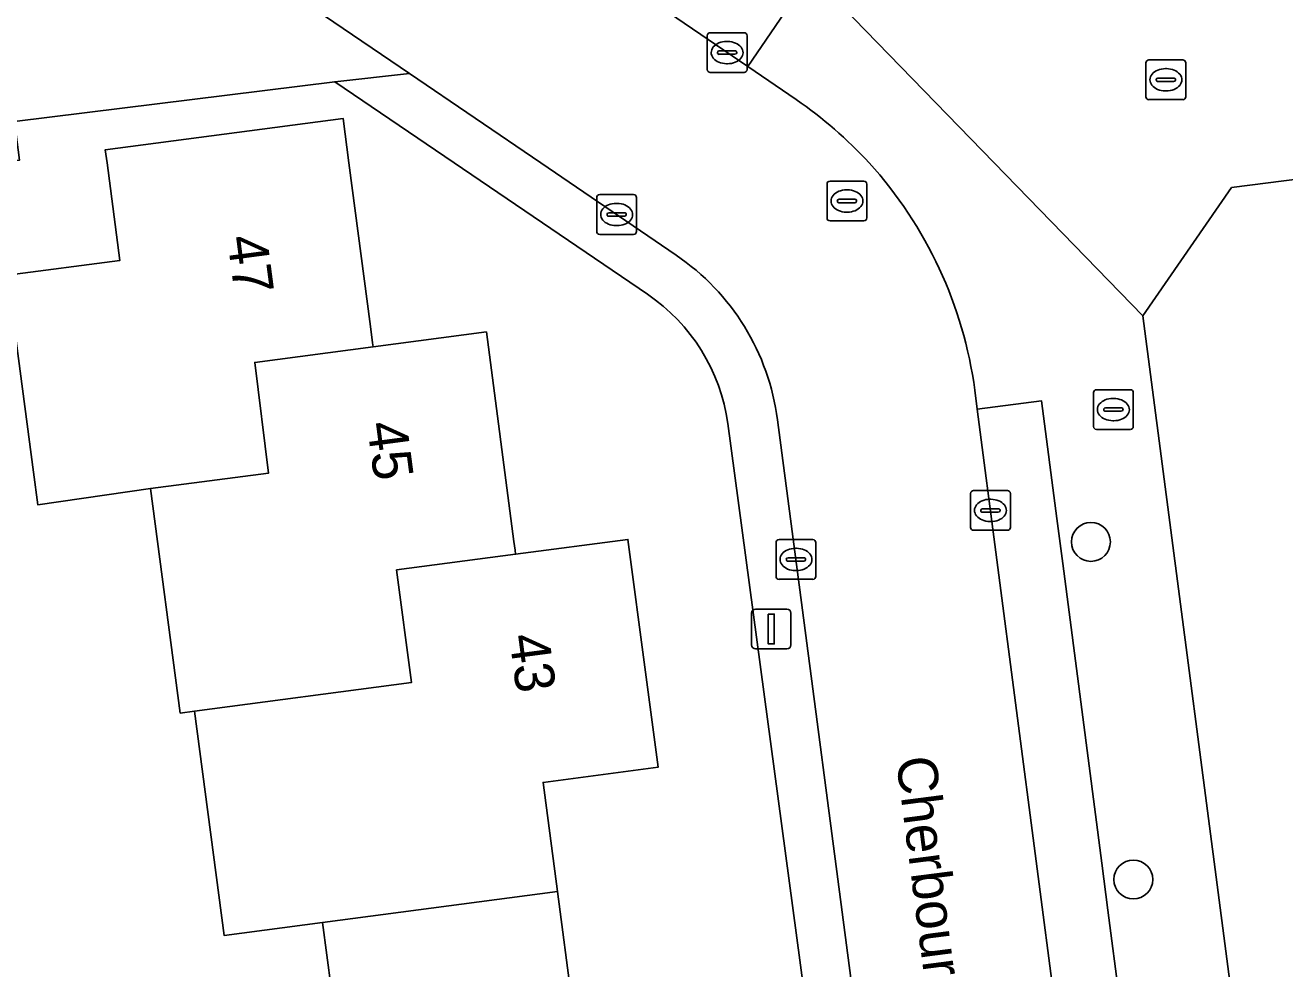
# Model space of a CAD drawing. Extents: x 158472 to 159562, y 388525 to 389606.
# Drawn here: x 159390.88 to 159422.55, y 388979.74 to 389003.46 of the extents above; entities that cross this region are included whole.
import ezdxf

# ---------------------------------------------------------------- set-up
doc = ezdxf.new("R2010")
doc.units = 0
for name, color, linetype in [('IMGEO_Boom', 7, 'Continuous'), ('IMGEO_Brandkraan', 7, 'Continuous'), ('IMGEO_Erf', 7, 'Continuous'), ('IMGEO_Kolk', 7, 'Continuous'), ('IMGEO_Lichtmast', 7, 'Continuous'), ('IMGEO_Openbare_ruimte_label', 7, 'Continuous'), ('IMGEO_Pand', 7, 'Continuous'), ('IMGEO_Pand_nummerreeks', 7, 'Continuous'), ('IMGEO_Parkeervlak_open', 7, 'Continuous'), ('IMGEO_Rijbaan_lokaal_open', 7, 'Continuous'), ('IMGEO_Rioolput', 7, 'Continuous'), ('IMGEO_Voetpad_open', 7, 'Continuous')]:
    doc.layers.add(name, color=color, linetype=linetype)

msp = doc.modelspace()

# ---------------------------------------------------------------- linework, layer by layer
at = {"layer": 'IMGEO_Boom'}
for centre in [(159417.674, 388990.471), (159418.741, 388981.982)]:
    msp.add_circle(centre, 0.489, dxfattribs=at)
at = {"layer": 'IMGEO_Brandkraan'}
for p, q in [((159417.738, 388993.372), (159417.738, 388994.224)), ((159417.813, 388994.298), (159418.665, 388994.298)), ((159418.739, 388994.224), (159418.739, 388993.372)), ((159417.997, 388993.792), (159417.997, 388993.804)), ((159418.04, 388993.841), (159418.438, 388993.841)), ((159418.226, 388994.078), (159418.251, 388994.078)), ((159418.481, 388993.804), (159418.481, 388993.792)), ((159418.435, 388993.755), (159418.037, 388993.755)), ((159418.249, 388993.518), (159418.224, 388993.518)), ((159418.665, 388993.298), (159417.813, 388993.298))]:
    msp.add_line(p, q, dxfattribs=at)
for points in [[(159417.738, 388993.372), (159417.738, 388994.224)], [(159417.813, 388994.298), (159418.665, 388994.298)], [(159418.739, 388994.224), (159418.739, 388993.372)], [(159418.665, 388993.298), (159417.813, 388993.298)]]:
    msp.add_lwpolyline(points, dxfattribs=at)
for centre, radius, start, end in [((159417.815, 388994.222), 0.0765, 91.552, 178.448), ((159417.815, 388994.222), 0.0765, 91.552, 178.448), ((159418.663, 388994.222), 0.0765, 1.552, 88.448), ((159418.663, 388994.222), 0.0765, 1.552, 88.448), ((159418.037, 388993.801), 0.0403, 85.8775, 175.7526), ((159418.034, 388993.791), 0.0366, 178.938, 274.7102), ((159418.438, 388993.798), 0.043, 264.8664, 352.4533), ((159418.442, 388993.803), 0.0386, 1.7309, 96.639), ((159417.815, 388993.374), 0.0765, 181.552, 268.448), ((159417.815, 388993.374), 0.0765, 181.552, 268.448), ((159418.663, 388993.374), 0.0765, 271.552, 358.448), ((159418.663, 388993.374), 0.0765, 271.552, 358.448)]:
    msp.add_arc(centre, radius, start, end, dxfattribs=at)
for centre, major_axis, ratio, start_param, end_param in [((159418.225, 388993.798), (-0.387, 0.002), 0.722429, 4.712389, 7.853982), ((159418.25, 388993.798), (-0.39, 0.002), 0.717154, 1.570796, 4.712389)]:
    msp.add_ellipse(centre, major_axis=major_axis, ratio=ratio, start_param=start_param, end_param=end_param, dxfattribs=at)
at = {"layer": 'IMGEO_Erf'}
for points in [[(159406.526, 388996.699), (159401.666, 389000), (159398.662, 389002.04), (159390.612, 389001.038), (159390.742, 389000.073), (159390.199, 389000), (159383.096, 388999.045), (159382.967, 389000), (159382.703, 389001.965), (159367.762, 389000)], [(159395.135, 388986.215), (159394.78, 388986.168), (159394.036, 388991.81), (159391.2, 388991.401), (159391.092, 388992.221), (159390.44, 388997.178), (159393.262, 388997.55), (159392.939, 389000), (159392.895, 389000.333), (159398.872, 389001.12), (159399.019, 389000), (159399.56, 388995.891), (159399.615, 388995.477), (159399.628, 388995.376), (159402.476, 388995.752), (159403.17, 388990.483), (159403.199, 388990.263), (159403.212, 388990.162), (159406.036, 388990.535), (159406.476, 388987.197), (159406.791, 388984.803), (159403.902, 388984.423), (159404.263, 388981.68), (159404.625, 388978.933)], [(159426.074, 389000), (159421.212, 388999.381), (159418.979, 388996.152), (159423.422, 388962.148)], [(159413.442, 388956.963), (159408.546, 388993.445)], [(159399.116, 388975.148), (159398.359, 388980.9), (159395.88, 388980.575), (159395.135, 388986.215)]]:
    msp.add_lwpolyline(points, dxfattribs=at)
msp.add_arc((159403.871, 388992.797), 4.719, 7.8919, 55.77, dxfattribs=at)
at = {"layer": 'IMGEO_Kolk'}
for p, q in [((159408.028, 389002.348), (159408.028, 389003.2)), ((159408.103, 389003.274), (159408.955, 389003.274)), ((159408.516, 389003.054), (159408.541, 389003.054)), ((159409.029, 389003.2), (159409.029, 389002.348)), ((159408.287, 389002.768), (159408.287, 389002.78)), ((159408.725, 389002.731), (159408.327, 389002.731)), ((159408.33, 389002.817), (159408.728, 389002.817)), ((159408.771, 389002.78), (159408.771, 389002.768)), ((159408.539, 389002.494), (159408.514, 389002.494)), ((159419.058, 389001.665), (159419.058, 389002.517)), ((159419.133, 389002.591), (159419.985, 389002.591)), ((159419.546, 389002.371), (159419.571, 389002.371)), ((159420.059, 389002.517), (159420.059, 389001.665)), ((159408.955, 389002.274), (159408.103, 389002.274)), ((159419.317, 389002.085), (159419.317, 389002.097)), ((159419.755, 389002.048), (159419.357, 389002.048)), ((159419.36, 389002.134), (159419.758, 389002.134)), ((159419.801, 389002.097), (159419.801, 389002.085)), ((159419.569, 389001.811), (159419.544, 389001.811)), ((159419.985, 389001.591), (159419.133, 389001.591)), ((159405.325, 388999.203), (159406.177, 388999.203)), ((159405.25, 388998.277), (159405.25, 388999.129)), ((159405.738, 388998.983), (159405.763, 388998.983)), ((159406.251, 388999.129), (159406.251, 388998.277)), ((159405.509, 388998.697), (159405.509, 388998.709)), ((159405.947, 388998.66), (159405.549, 388998.66)), ((159405.552, 388998.746), (159405.95, 388998.746)), ((159405.993, 388998.709), (159405.993, 388998.697)), ((159405.761, 388998.423), (159405.736, 388998.423)), ((159406.177, 388998.203), (159405.325, 388998.203)), ((159414.648, 388990.837), (159414.648, 388991.689)), ((159414.723, 388991.763), (159415.575, 388991.763)), ((159415.649, 388991.689), (159415.649, 388990.837)), ((159414.907, 388991.257), (159414.907, 388991.269)), ((159414.95, 388991.306), (159415.348, 388991.306)), ((159415.136, 388991.543), (159415.161, 388991.543)), ((159415.391, 388991.269), (159415.391, 388991.257)), ((159415.345, 388991.22), (159414.947, 388991.22)), ((159415.159, 388990.983), (159415.134, 388990.983)), ((159415.575, 388990.763), (159414.723, 388990.763)), ((159409.758, 388989.604), (159409.758, 388990.456)), ((159409.833, 388990.53), (159410.685, 388990.53)), ((159410.246, 388990.31), (159410.271, 388990.31)), ((159410.759, 388990.456), (159410.759, 388989.604)), ((159410.017, 388990.024), (159410.017, 388990.036)), ((159410.06, 388990.073), (159410.458, 388990.073)), ((159410.501, 388990.036), (159410.501, 388990.024)), ((159410.455, 388989.987), (159410.057, 388989.987)), ((159410.269, 388989.75), (159410.244, 388989.75)), ((159410.685, 388989.53), (159409.833, 388989.53))]:
    msp.add_line(p, q, dxfattribs=at)
for points in [[(159408.028, 389002.348), (159408.028, 389003.2)], [(159408.103, 389003.274), (159408.955, 389003.274)], [(159409.029, 389003.2), (159409.029, 389002.348)], [(159419.058, 389001.665), (159419.058, 389002.517)], [(159419.133, 389002.591), (159419.985, 389002.591)], [(159420.059, 389002.517), (159420.059, 389001.665)], [(159408.955, 389002.274), (159408.103, 389002.274)], [(159419.985, 389001.591), (159419.133, 389001.591)], [(159405.325, 388999.203), (159406.177, 388999.203)], [(159405.25, 388998.277), (159405.25, 388999.129)], [(159406.251, 388999.129), (159406.251, 388998.277)], [(159406.177, 388998.203), (159405.325, 388998.203)], [(159414.648, 388990.837), (159414.648, 388991.689)], [(159414.723, 388991.763), (159415.575, 388991.763)], [(159415.649, 388991.689), (159415.649, 388990.837)], [(159415.575, 388990.763), (159414.723, 388990.763)], [(159409.758, 388989.604), (159409.758, 388990.456)], [(159409.833, 388990.53), (159410.685, 388990.53)], [(159410.759, 388990.456), (159410.759, 388989.604)], [(159410.685, 388989.53), (159409.833, 388989.53)]]:
    msp.add_lwpolyline(points, dxfattribs=at)
for centre, radius, start, end in [((159408.105, 389003.198), 0.0765, 91.552, 178.448), ((159408.105, 389003.198), 0.0765, 91.552, 178.448), ((159408.953, 389003.198), 0.0765, 1.552, 88.448), ((159408.953, 389003.198), 0.0765, 1.552, 88.448), ((159408.327, 389002.777), 0.0403, 85.8775, 175.7526), ((159408.324, 389002.767), 0.0366, 178.938, 274.7102), ((159408.728, 389002.774), 0.043, 264.8664, 352.4533), ((159408.732, 389002.779), 0.0386, 1.7309, 96.639), ((159408.105, 389002.35), 0.0765, 181.552, 268.448), ((159408.105, 389002.35), 0.0765, 181.552, 268.448), ((159408.953, 389002.35), 0.0765, 271.552, 358.448), ((159408.953, 389002.35), 0.0765, 271.552, 358.448), ((159419.135, 389002.515), 0.0765, 91.552, 178.448), ((159419.135, 389002.515), 0.0765, 91.552, 178.448), ((159419.983, 389002.515), 0.0765, 1.552, 88.448), ((159419.983, 389002.515), 0.0765, 1.552, 88.448), ((159419.357, 389002.094), 0.0403, 85.8775, 175.7526), ((159419.354, 389002.084), 0.0366, 178.938, 274.7102), ((159419.758, 389002.091), 0.043, 264.8664, 352.4533), ((159419.762, 389002.096), 0.0386, 1.7309, 96.639), ((159419.135, 389001.667), 0.0765, 181.552, 268.448), ((159419.135, 389001.667), 0.0765, 181.552, 268.448), ((159419.983, 389001.667), 0.0765, 271.552, 358.448), ((159419.983, 389001.667), 0.0765, 271.552, 358.448), ((159405.327, 388999.127), 0.0765, 91.552, 178.448), ((159405.327, 388999.127), 0.0765, 91.552, 178.448), ((159406.175, 388999.127), 0.0765, 1.552, 88.448), ((159406.175, 388999.127), 0.0765, 1.552, 88.448), ((159405.549, 388998.706), 0.0403, 85.8775, 175.7526), ((159405.546, 388998.696), 0.0366, 178.938, 274.7102), ((159405.95, 388998.703), 0.043, 264.8664, 352.4533), ((159405.954, 388998.708), 0.0386, 1.7309, 96.639), ((159405.327, 388998.279), 0.0765, 181.552, 268.448), ((159405.327, 388998.279), 0.0765, 181.552, 268.448), ((159406.175, 388998.279), 0.0765, 271.552, 358.448), ((159406.175, 388998.279), 0.0765, 271.552, 358.448), ((159414.725, 388991.687), 0.0765, 91.552, 178.448), ((159414.725, 388991.687), 0.0765, 91.552, 178.448), ((159415.573, 388991.687), 0.0765, 1.552, 88.448), ((159415.573, 388991.687), 0.0765, 1.552, 88.448), ((159414.947, 388991.266), 0.0403, 85.8775, 175.7526), ((159414.944, 388991.256), 0.0366, 178.938, 274.7102), ((159415.348, 388991.263), 0.043, 264.8664, 352.4533), ((159415.352, 388991.268), 0.0386, 1.7309, 96.639), ((159414.725, 388990.839), 0.0765, 181.552, 268.448), ((159414.725, 388990.839), 0.0765, 181.552, 268.448), ((159415.573, 388990.839), 0.0765, 271.552, 358.448), ((159415.573, 388990.839), 0.0765, 271.552, 358.448), ((159409.835, 388990.454), 0.0765, 91.552, 178.448), ((159409.835, 388990.454), 0.0765, 91.552, 178.448), ((159410.683, 388990.454), 0.0765, 1.552, 88.448), ((159410.683, 388990.454), 0.0765, 1.552, 88.448), ((159410.057, 388990.033), 0.0403, 85.8775, 175.7526), ((159410.054, 388990.023), 0.0366, 178.938, 274.7102), ((159410.458, 388990.03), 0.043, 264.8664, 352.4533), ((159410.462, 388990.035), 0.0386, 1.7309, 96.639), ((159409.835, 388989.606), 0.0765, 181.552, 268.448), ((159409.835, 388989.606), 0.0765, 181.552, 268.448), ((159410.683, 388989.606), 0.0765, 271.552, 358.448), ((159410.683, 388989.606), 0.0765, 271.552, 358.448)]:
    msp.add_arc(centre, radius, start, end, dxfattribs=at)
for centre, major_axis, ratio, start_param, end_param in [((159408.515, 389002.774), (-0.387, 0.002), 0.722429, 4.712389, 7.853982), ((159408.54, 389002.774), (-0.39, 0.002), 0.717154, 1.570796, 4.712389), ((159419.545, 389002.091), (-0.387, 0.002), 0.722429, 4.712389, 7.853982), ((159419.57, 389002.091), (-0.39, 0.002), 0.717154, 1.570796, 4.712389), ((159405.737, 388998.703), (-0.387, 0.002), 0.722429, 4.712389, 7.853982), ((159405.762, 388998.703), (-0.39, 0.002), 0.717154, 1.570796, 4.712389), ((159415.135, 388991.263), (-0.387, 0.002), 0.722429, 4.712389, 7.853982), ((159415.16, 388991.263), (-0.39, 0.002), 0.717154, 1.570796, 4.712389), ((159410.245, 388990.03), (-0.387, 0.002), 0.722429, 4.712389, 7.853982), ((159410.27, 388990.03), (-0.39, 0.002), 0.717154, 1.570796, 4.712389)]:
    msp.add_ellipse(centre, major_axis=major_axis, ratio=ratio, start_param=start_param, end_param=end_param, dxfattribs=at)
at = {"layer": 'IMGEO_Lichtmast'}
for p, q in [((159409.243, 388988.781), (159410.033, 388988.781)), ((159410.033, 388988.781), (159409.243, 388988.781)), ((159409.143, 388987.881), (159409.143, 388988.681)), ((159409.143, 388988.681), (159409.143, 388987.881)), ((159410.133, 388988.681), (159410.133, 388987.881)), ((159410.133, 388987.881), (159410.133, 388988.681)), ((159410.033, 388987.781), (159409.243, 388987.781)), ((159409.243, 388987.781), (159410.033, 388987.781))]:
    msp.add_line(p, q, dxfattribs=at)
msp.add_lwpolyline([(159409.563, 388988.656), (159409.713, 388988.656), (159409.713, 388987.906), (159409.563, 388987.906), (159409.563, 388988.656)], dxfattribs=at)
for centre, start, end in [((159409.243, 388988.681), 90, 180), ((159409.243, 388988.681), 90, 180), ((159410.033, 388988.681), 0, 90), ((159410.033, 388988.681), 360, 90), ((159409.243, 388987.881), 180, 270), ((159409.243, 388987.881), 180, 270), ((159410.033, 388987.881), 270, 0), ((159410.033, 388987.881), 270, 0)]:
    msp.add_arc(centre, 0.1, start, end, dxfattribs=at)
at = {"layer": 'IMGEO_Pand'}
for points in [[(159394.036, 388991.81), (159396.995, 388992.197), (159396.654, 388994.983), (159399.628, 388995.376), (159399.615, 388995.477), (159399.56, 388995.891), (159399.019, 389000), (159398.872, 389001.12), (159392.895, 389000.333), (159392.939, 389000), (159393.262, 388997.55), (159390.44, 388997.178), (159391.092, 388992.221), (159391.2, 388991.401)], [(159399.628, 388995.376), (159396.654, 388994.983), (159396.995, 388992.197), (159394.036, 388991.81), (159394.78, 388986.168), (159395.135, 388986.215), (159400.595, 388986.937), (159400.22, 388989.767), (159403.212, 388990.162), (159403.199, 388990.263), (159403.17, 388990.483), (159402.476, 388995.752)], [(159406.476, 388987.197), (159406.036, 388990.535), (159403.212, 388990.162), (159400.22, 388989.767), (159400.595, 388986.937), (159395.135, 388986.215), (159395.88, 388980.575), (159398.359, 388980.9), (159404.263, 388981.68), (159403.902, 388984.423), (159406.791, 388984.803)], [(159398.352, 388972.264), (159408.243, 388973.568), (159407.801, 388976.927), (159407.487, 388979.31), (159404.625, 388978.933), (159404.263, 388981.68), (159398.359, 388980.9), (159399.116, 388975.148), (159397.992, 388975)]]:
    msp.add_lwpolyline(points, close=True, dxfattribs=at)
at = {"layer": 'IMGEO_Parkeervlak_open'}
msp.add_lwpolyline([(159418.782, 388963.379), (159420.399, 388963.59), (159420.003, 388966.625), (159419.859, 388967.732), (159418.101, 388981.212), (159417.947, 388982.389), (159416.964, 388989.926), (159416.816, 388991.06), (159416.43, 388994.022), (159414.818, 388993.811), (159418.771, 388963.502)], close=True, dxfattribs=at)
at = {"layer": 'IMGEO_Rijbaan_lokaal_open'}
for points in [[(159458.935, 389010.466), (159411.125, 389004.244), (159415.244, 389000), (159418.979, 388996.152), (159421.212, 388999.381), (159426.074, 389000), (159427.182, 389000.141), (159433.053, 389000.914), (159437.117, 389001.449), (159448.339, 389002.906), (159451.075, 389003.261), (159455.173, 389003.822), (159455.697, 389000), (159455.956, 388998.111), (159456.463, 388994.808), (159457.093, 388989.848)], [(159410.263, 389001.592), (159409.045, 389002.423), (159400.701, 389008.116)], [(159398.408, 389003.699), (159400.54, 389002.248), (159403.842, 389000), (159407.246, 388997.683)], [(159414.818, 388993.811), (159414.756, 388994.284)], [(159415.456, 388958.395), (159419.045, 388962.229), (159418.782, 388963.379), (159418.771, 388963.502), (159414.818, 388993.811)], [(159409.796, 388993.542), (159412.05, 388976.373), (159414.222, 388961.075)]]:
    msp.add_lwpolyline(points, dxfattribs=at)
for centre, radius, start, end in [((159404.024, 388992.542), 10.993, 42.7254, 55.4173), ((159404.245, 388992.874), 10.605, 7.6413, 42.22), ((159403.902, 388992.768), 5.944, 7.4779, 55.7711)]:
    msp.add_arc(centre, radius, start, end, dxfattribs=at)
at = {"layer": 'IMGEO_Rioolput'}
for p, q in [((159411.115, 388999.543), (159411.967, 388999.543)), ((159411.04, 388998.617), (159411.04, 388999.469)), ((159411.528, 388999.323), (159411.553, 388999.323)), ((159412.041, 388999.469), (159412.041, 388998.617)), ((159411.299, 388999.037), (159411.299, 388999.049)), ((159411.737, 388999), (159411.339, 388999)), ((159411.342, 388999.086), (159411.74, 388999.086)), ((159411.783, 388999.049), (159411.783, 388999.037)), ((159411.967, 388998.543), (159411.115, 388998.543)), ((159411.551, 388998.763), (159411.526, 388998.763))]:
    msp.add_line(p, q, dxfattribs=at)
for points in [[(159411.115, 388999.543), (159411.967, 388999.543)], [(159411.04, 388998.617), (159411.04, 388999.469)], [(159412.041, 388999.469), (159412.041, 388998.617)], [(159411.967, 388998.543), (159411.115, 388998.543)]]:
    msp.add_lwpolyline(points, dxfattribs=at)
for centre, radius, start, end in [((159411.117, 388999.467), 0.0765, 91.552, 178.448), ((159411.117, 388999.467), 0.0765, 91.552, 178.448), ((159411.965, 388999.467), 0.0765, 1.552, 88.448), ((159411.965, 388999.467), 0.0765, 1.552, 88.448), ((159411.339, 388999.046), 0.0403, 85.8775, 175.7526), ((159411.336, 388999.036), 0.0366, 178.938, 274.7102), ((159411.74, 388999.043), 0.043, 264.8664, 352.4533), ((159411.744, 388999.048), 0.0386, 1.7309, 96.639), ((159411.117, 388998.619), 0.0765, 181.552, 268.448), ((159411.117, 388998.619), 0.0765, 181.552, 268.448), ((159411.965, 388998.619), 0.0765, 271.552, 358.448), ((159411.965, 388998.619), 0.0765, 271.552, 358.448)]:
    msp.add_arc(centre, radius, start, end, dxfattribs=at)
for centre, major_axis, ratio, start_param, end_param in [((159411.527, 388999.043), (-0.387, 0.002), 0.722429, 4.712389, 7.853982), ((159411.552, 388999.043), (-0.39, 0.002), 0.717154, 1.570796, 4.712389)]:
    msp.add_ellipse(centre, major_axis=major_axis, ratio=ratio, start_param=start_param, end_param=end_param, dxfattribs=at)
at = {"layer": 'IMGEO_Voetpad_open'}
for points in [[(159400.701, 389008.116), (159409.045, 389002.423), (159410.206, 389004.124), (159404.631, 389007.835), (159404.503, 389008.68), (159404.099, 389011.749)], [(159423.422, 388962.148), (159418.979, 388996.152), (159415.244, 389000), (159411.125, 389004.244), (159410.206, 389004.124), (159409.045, 389002.423), (159410.263, 389001.592)], [(159356.2, 388994.25), (159355.918, 388996.451), (159357.748, 388998.683), (159365.852, 388999.749), (159367.762, 389000), (159382.703, 389001.965), (159390.349, 389002.993), (159390.612, 389001.038), (159398.662, 389002.04), (159400.54, 389002.248), (159398.408, 389003.699)], [(159407.246, 388997.683), (159403.842, 389000), (159400.54, 389002.248), (159398.662, 389002.04), (159401.666, 389000), (159406.526, 388996.699)], [(159414.756, 388994.284), (159414.818, 388993.811), (159416.43, 388994.022), (159416.816, 388991.06), (159416.964, 388989.926), (159417.947, 388982.389), (159418.101, 388981.212), (159419.859, 388967.732), (159420.003, 388966.625), (159420.399, 388963.59), (159418.782, 388963.379), (159419.045, 388962.229)], [(159414.222, 388961.075), (159412.05, 388976.373), (159409.796, 388993.542)], [(159408.546, 388993.445), (159413.442, 388956.963), (159413.865, 388953.81), (159414.92, 388953.949), (159417.813, 388954.276), (159422.384, 388918.673)]]:
    msp.add_lwpolyline(points, dxfattribs=at)
for centre, radius, start, end in [((159404.024, 388992.542), 10.993, 42.7254, 55.4173), ((159404.245, 388992.874), 10.605, 7.6413, 42.22), ((159403.902, 388992.768), 5.944, 7.4779, 55.7711), ((159403.871, 388992.797), 4.719, 7.8919, 55.77)]:
    msp.add_arc(centre, radius, start, end, dxfattribs=at)

# ---------------------------------------------------------------- texts
at = {"layer": 'IMGEO_Openbare_ruimte_label'}
msp.add_text('Cherbourglaan', height=1, rotation=277.3524, dxfattribs=at).set_placement((159412.772, 388985.023))
at = {"layer": 'IMGEO_Pand_nummerreeks'}
for s, rotation, p in [('47', 277.5055, (159395.956, 388998.129)), ('45', 277.4998, (159399.471, 388993.448)), ('43', 277.4998, (159403.047, 388988.109))]:
    msp.add_text(s, height=1, rotation=rotation, dxfattribs=at).set_placement(p)

doc.saveas('drawing.dxf')
